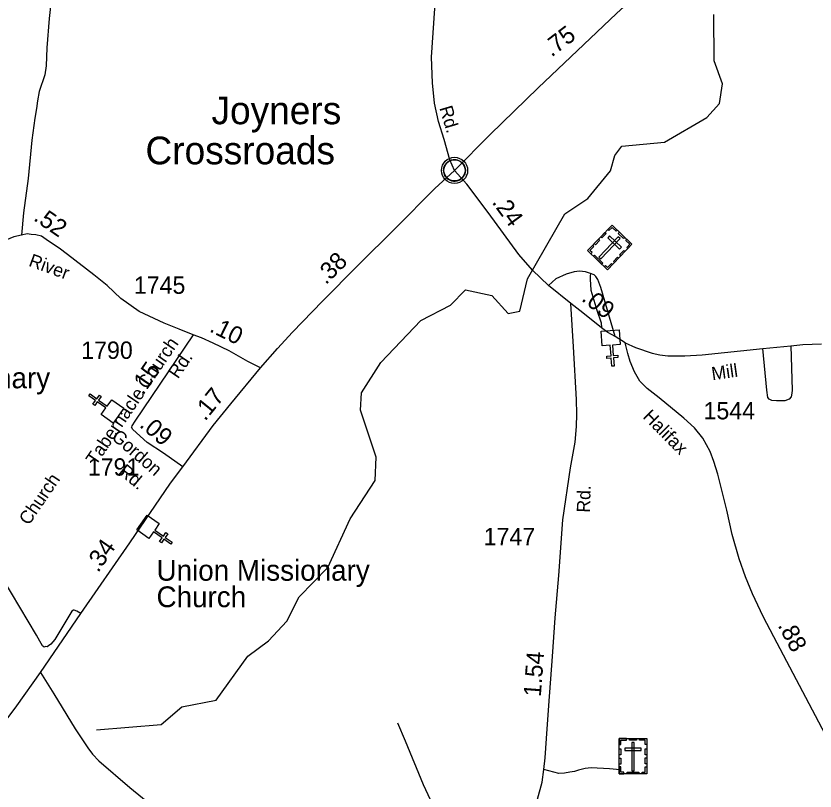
# Model space of a CAD drawing. Extents: x 2220236 to 2384410, y 720751 to 894131.
# Drawn here: x 2333123 to 2338888, y 776884 to 782476 of the extents above; entities that cross this region are included whole.
import ezdxf

# ---------------------------------------------------------------- set-up
doc = ezdxf.new("R2010")
doc.units = 0
for name, color, linetype in [('Exist Civil Demographics Community CELL', 7, 'Continuous'), ('Exist Civil Demographics Community Label', 7, 'Continuous'), ('Exist Cultural Cemetery CELL', 7, 'Continuous'), ('Exist Cultural Church CELL', 7, 'Continuous'), ('Exist Cultural Church Label', 7, 'Continuous'), ('Exist Hydrographic Creek Single Shore', 7, 'Continuous'), ('Exist Road Non-System Type 51', 7, 'Continuous'), ('Exist Road Primary NC Attributed', 7, 'Continuous'), ('Exist Road Primary NC Service Mileage Hundredths English Label', 7, 'Continuous'), ('Exist Road Secondary Mileage Hundredths English Label', 7, 'Continuous'), ('Exist Road Secondary Type 51 Attributed', 7, 'Continuous'), ('Exist Road Secondary Type 51 Label', 7, 'Continuous'), ('Exist Road Secondary Type 51 Number Label', 7, 'Continuous')]:
    doc.layers.add(name, color=color, linetype=linetype)

msp = doc.modelspace()

# ---------------------------------------------------------------- linework, layer by layer
at = {"layer": 'Exist Civil Demographics Community CELL'}
msp.add_lwpolyline([(2336209.6, 781374.4), (2336210.6, 781380), (2336212.4, 781386.6), (2336215.3, 781393.8), (2336218.2, 781399.5), (2336221.6, 781405.3), (2336225.3, 781410.4), (2336229.3, 781414.7), (2336233.9, 781419.3), (2336239.4, 781423.9), (2336244.8, 781427.6), (2336249.7, 781430.5), (2336254.8, 781432.9), (2336260.2, 781435.2), (2336265.9, 781437), (2336270.2, 781438.2), (2336275.1, 781438.9), (2336279.2, 781439.6), (2336285.5, 781439.9), (2336290, 781439.8), (2336295.6, 781439.5), (2336300.5, 781438.8), (2336305.4, 781437.8), (2336310.5, 781436.4), (2336315.6, 781434.5), (2336322.3, 781431.5), (2336328.5, 781428.1), (2336333.6, 781424.5), (2336338.8, 781420.5), (2336342.1, 781417.4), (2336346.2, 781413), (2336350.1, 781408.3), (2336353.1, 781403.7), (2336356.3, 781398.7), (2336358.7, 781393.5), (2336360.8, 781388.5), (2336362.3, 781383.5), (2336363.6, 781378.9), (2336364.7, 781372.8), (2336365.3, 781368.2), (2336365.6, 781362.2), (2336365.4, 781356.4), (2336364.8, 781350.7), (2336363.9, 781345.2), (2336362.2, 781339), (2336360.4, 781333.2), (2336358.1, 781328.1), (2336354.9, 781322.1), (2336351.6, 781316.8), (2336348.2, 781312.1), (2336344, 781307.4), (2336338.7, 781302.4), (2336333.6, 781298.3), (2336328.6, 781294.8), (2336324.3, 781292.3), (2336317.5, 781289.1), (2336310.4, 781286.4), (2336304.4, 781284.9), (2336297.8, 781283.6), (2336293.4, 781283.2), (2336288.9, 781282.9), (2336283.3, 781282.9), (2336279, 781283.3), (2336273.4, 781284), (2336267.5, 781285.3), (2336262.9, 781286.6), (2336257.7, 781288.5), (2336253.1, 781290.5), (2336249.2, 781292.8), (2336242.4, 781296.8), (2336236.8, 781301.1), (2336231.9, 781305.6), (2336227.4, 781310.4), (2336224.3, 781314.4), (2336221.3, 781318.6), (2336217.2, 781325.7), (2336215.5, 781329.2), (2336213.7, 781333.2), (2336211.2, 781341.4), (2336209.6, 781348.5), (2336208.9, 781353.6), (2336208.6, 781360), (2336208.5, 781364.7), (2336209.1, 781371.1)], close=True, dxfattribs=at)
for centre, radius in [((2336287.2, 781362), 94.3), ((2336287, 781362.3), 76.7)]:
    msp.add_circle(centre, radius, dxfattribs=at)
at = {"layer": 'Exist Cultural Cemetery CELL'}
for points in [[(2337423.3, 780966.9), (2337567.2, 780829.3), (2337391.2, 780645.3), (2337247.3, 780782.9)], [(2337393.4, 780935.6), (2337401.6, 780927.8), (2337423.8, 780951), (2337453.1, 780923), (2337460.8, 780931), (2337423.3, 780966.9)], [(2337342.1, 780882), (2337372, 780913.3), (2337380.3, 780905.5), (2337350.3, 780874.2)], [(2337476.8, 780915.7), (2337514.3, 780879.9), (2337506.4, 780871.6), (2337468.9, 780907.5)], [(2337295.6, 780833.5), (2337325.6, 780864.8), (2337333.8, 780856.9), (2337303.8, 780825.6)], [(2337481.8, 780870.4), (2337468.3, 780883.3), (2337328.2, 780736.7), (2337341.7, 780723.8)], [(2337405.8, 780889.5), (2337392.8, 780876), (2337477.9, 780794.6), (2337490.8, 780808.1)], [(2337537.3, 780797.9), (2337529.1, 780805.8), (2337551.3, 780829), (2337522, 780857.1), (2337529.7, 780865.1), (2337567.2, 780829.2)], [(2337271.2, 780760.1), (2337279.2, 780768.4), (2337263.3, 780783.6), (2337291.2, 780812.8), (2337283.2, 780820.5), (2337247.3, 780783)], [(2337296.8, 780751.5), (2337358.1, 780692.8), (2337350.2, 780684.6), (2337288.9, 780743.2)], [(2337432.9, 780705.4), (2337462.8, 780736.7), (2337471.1, 780728.8), (2337441.1, 780697.5)], [(2337478.5, 780753), (2337508.4, 780784.3), (2337516.7, 780776.4), (2337486.7, 780745.1)], [(2337367.2, 780668.2), (2337375.2, 780676.5), (2337391.1, 780661.3), (2337419, 780690.5), (2337427.1, 780682.8), (2337391.2, 780645.3)], [(2337475, 777262.3), (2337674.1, 777262.3), (2337674.1, 777007.7), (2337475, 777007.7)], [(2337475, 777219), (2337486.4, 777219), (2337486.4, 777251.2), (2337526.9, 777251.2), (2337526.9, 777262.3), (2337475, 777262.3)], [(2337549.1, 777262.3), (2337600.9, 777262.3), (2337600.9, 777250.9), (2337549.1, 777250.9)], [(2337584, 777233), (2337565.4, 777233), (2337565.4, 777030.2), (2337584, 777030.2)], [(2337674.2, 777218.9), (2337662.8, 777218.9), (2337662.8, 777251.1), (2337622.3, 777251.1), (2337622.3, 777262.3), (2337674.2, 777262.3)], [(2337475, 777144.8), (2337475, 777188.1), (2337486.4, 777188.1), (2337486.4, 777144.8)], [(2337515.8, 777194.2), (2337515.8, 777175.6), (2337633.6, 777175.6), (2337633.6, 777194.2)], [(2337662.8, 777145.9), (2337662.8, 777189.2), (2337674.1, 777189.2), (2337674.1, 777145.9)], [(2337475, 777077.6), (2337475, 777120.9), (2337486.4, 777120.9), (2337486.4, 777077.6)], [(2337662.7, 777079.9), (2337662.7, 777123.3), (2337674.1, 777123.3), (2337674.1, 777079.9)], [(2337508.1, 777007.7), (2337508.1, 777019.2), (2337486.1, 777019.2), (2337486.1, 777059.6), (2337475, 777059.6), (2337475, 777007.7)], [(2337641, 777007.7), (2337641, 777019.2), (2337663, 777019.2), (2337663, 777059.6), (2337674.1, 777059.6), (2337674.1, 777007.7)], [(2337532.5, 777019.1), (2337617.3, 777019.1), (2337617.3, 777007.8), (2337532.5, 777007.8)]]:
    msp.add_lwpolyline(points, close=True, dxfattribs=at)
at = {"layer": 'Exist Cultural Church CELL'}
for points in [[(2337483.2, 780106.3), (2337426.4, 780101.4), (2337432.8, 780025.5), (2337464.7, 780028.2), (2337466.1, 780012.3), (2337434.2, 780009.6), (2337439.2, 779949.7), (2337423.2, 779948.3), (2337418.2, 780008.3), (2337386.3, 780005.6), (2337385, 780021.5), (2337416.9, 780024.2), (2337410.5, 780100.1), (2337353, 780095.3), (2337344.1, 780201.4), (2337474.2, 780212.4)], [(2333738.7, 779601.4), (2333771.8, 779647.7), (2333709.9, 779692.1), (2333691.3, 779666), (2333678.3, 779675.4), (2333696.9, 779701.4), (2333648.1, 779736.4), (2333657.4, 779749.4), (2333706.3, 779714.4), (2333724.9, 779740.4), (2333737.9, 779731.1), (2333719.3, 779705.1), (2333781.1, 779660.7), (2333814.8, 779707.5), (2333901.3, 779645.5), (2333825.2, 779539.3)], [(2334157.1, 778813.4), (2334124.5, 778766.8), (2334186.7, 778723), (2334205.1, 778749.2), (2334218.2, 778740), (2334199.8, 778713.8), (2334249, 778679.2), (2334239.8, 778666.1), (2334190.6, 778700.7), (2334172.2, 778674.5), (2334159.1, 778683.7), (2334177.5, 778709.9), (2334115.2, 778753.7), (2334082, 778706.6), (2333994.9, 778767.8), (2334070, 778874.7)]]:
    msp.add_lwpolyline(points, close=True, dxfattribs=at)
at = {"layer": 'Exist Hydrographic Creek Single Shore'}
msp.add_lwpolyline([(2333704.2, 777325.8), (2334170.1, 777364.5), (2334319.1, 777492), (2334568.1, 777538.3), (2334797.1, 777856.2), (2334946.2, 777967.2), (2335077.2, 778110.4), (2335167.2, 778284.8), (2335373.1, 778496.7), (2335535.1, 778847.8), (2335715.1, 779124.3), (2335721.3, 779292), (2335609.1, 779632), (2335616.1, 779757), (2335755.1, 779976), (2336043.2, 780279.9), (2336258.1, 780390.3), (2336365.2, 780499.8), (2336557.3, 780458.4), (2336675.2, 780328.6), (2336758.3, 780345.2), (2336814.2, 780580.4), (2337083.3, 781047.6), (2337248.3, 781159.4), (2337413.2, 781359.8), (2337444.2, 781469.3), (2337494.2, 781537), (2337802.2, 781566), (2338108.3, 781742.5), (2338198.4, 781844.7), (2338221.3, 781986.8), (2338161.2, 782151.7), (2338157.3, 782486.3)], dxfattribs=at)
at = {"layer": 'Exist Road Non-System Type 51'}
for points in [[(2333401.5, 782803.4), (2333361.8, 782459.1), (2333346.2, 782246.9), (2333341.9, 782116.9), (2333330.6, 782050.8), (2333289.8, 781930.9), (2333278.3, 781864.6), (2333270.5, 781807.4), (2333259.6, 781739.1), (2333237.9, 781580.4)], [(2333237.9, 781580.4), (2333211.3, 781303.4), (2333177.4, 781056.8), (2333163, 780895.2)], [(2337268.4, 780618.7), (2337233.2, 780629.7), (2337189.3, 780635.2), (2337150.9, 780630.8), (2337091.6, 780614.3), (2337019.2, 780579.7), (2336964.7, 780531.3)], [(2337268.4, 780618.7), (2337266.2, 780597.8), (2337265.1, 780578), (2337270.1, 780496.7), (2337313.8, 780353.5), (2337345.8, 780261), (2337347.4, 780226.4)], [(2337446.8, 780164.3), (2337343, 780516.5), (2337320, 780575.8), (2337306.8, 780596.7), (2337293.6, 780608.8), (2337268.4, 780618.7)], [(2338712.5, 780096.2), (2338722.1, 779776.5), (2338720.4, 779754.4), (2338714.9, 779728.4), (2338701, 779710.2), (2338669.2, 779699.9), (2338611.2, 779699.1), (2338577.1, 779700.8), (2338557.1, 779710.5), (2338547, 779724.3), (2338540.2, 779776.3), (2338512.6, 780075.9)], [(2333591, 778165.2), (2333561.3, 778182.7), (2333543.7, 778189.3), (2333537.1, 778188.2), (2333527.3, 778181.6), (2333431.2, 778025.1), (2333403.7, 777977.8), (2333374.1, 777942.7), (2333356.6, 777930.5), (2333348.8, 777925.1), (2333338.9, 777926.2), (2333325.8, 777920.7), (2333314.8, 777930.6), (2333294.4, 777965.8), (2333270, 778009.4), (2332968.7, 778513.9)], [(2336248, 776194.1), (2336234.8, 776301.8), (2336176.8, 776638.9), (2336146.1, 776752.1), (2336063.3, 776929.4), (2335933.6, 777243.9), (2335877.9, 777373)], [(2337481.6, 777036.5), (2337405.4, 777043.6), (2337273.4, 777052.1), (2337229.5, 777045.5), (2337181.7, 777034.9), (2337151.7, 777024.5), (2337119.9, 777020.2), (2337080, 777011.7), (2337040, 777011.3), (2336931.2, 777038.9)]]:
    msp.add_lwpolyline(points, dxfattribs=at)
at = {"layer": 'Exist Road Primary NC Attributed'}
for points in [[(2336287.2, 781362), (2336544.2, 781621.3), (2336891.7, 781957), (2337456.7, 782494.8), (2337567, 782598.6), (2337713.1, 782700.8), (2337883.8, 782806.9), (2338040.8, 782879.4), (2338195.7, 782935.4), (2338404.3, 783010.1), (2338635.4, 783101.9), (2338840.8, 783201.9), (2339012.1, 783313.9), (2339172.4, 783440.3), (2339292.1, 783562.3), (2339374.4, 783655.6), (2339424.4, 783719.9)], [(2334887.2, 779938), (2335009.6, 780077), (2335118.4, 780194.6), (2335335.2, 780419.3), (2335589.4, 780674.7), (2335863.4, 780946.7), (2336143.9, 781230.7), (2336287.2, 781362)], [(2334327.2, 779222.7), (2334545.7, 779520.5), (2334672.5, 779677), (2334887.2, 779938)], [(2333298.9, 777737.9), (2333591, 778165.2), (2333943.4, 778675), (2334238.3, 779104), (2334327.2, 779222.7)], [(2331904.1, 776214), (2331951.3, 776263.7), (2332056.4, 776374.2), (2332109.8, 776417.3), (2332151.9, 776460.8), (2332191.3, 776494.8), (2332228, 776528.8), (2332263.4, 776561.4), (2332324.5, 776621.3), (2332388.4, 776675.7), (2332460.5, 776743), (2332592.3, 776865.5), (2332660.3, 776932.1), (2332690.2, 776962), (2332713.3, 776986.5), (2332744.6, 777020.5), (2332811.2, 777087.9), (2332864.2, 777146.4), (2332928.1, 777222.5), (2332970.8, 777271.1), (2333046.3, 777384.3), (2333129.6, 777498.1), (2333298.9, 777737.9)]]:
    msp.add_lwpolyline(points, dxfattribs=at)
at = {"layer": 'Exist Road Secondary Type 51 Attributed'}
for points in [[(2336287.2, 781362), (2336253.2, 781438.9), (2336211.3, 781583.8), (2336171.7, 781715.2), (2336142.2, 781846.7), (2336128.3, 781994.6), (2336120.9, 782180), (2336143.9, 782529.4), (2336181.3, 782927.2), (2336216.4, 783370), (2336216.4, 783424.9), (2336221.4, 783520), (2336220.3, 783593.6), (2336207.1, 783683.7), (2336192.1, 783757.8), (2336173, 783817.7), (2336135.2, 783928.1), (2336083.5, 784072.1), (2336040.7, 784176.5), (2336021.8, 784235.2)], [(2337127.3, 780400.6), (2336964.7, 780531.3), (2336850.4, 780643.2), (2336751.7, 780754.4), (2336529.5, 781057.8), (2336375.6, 781261.5), (2336287.2, 781362)], [(2334401.3, 780175.6), (2334301.5, 780217.3), (2334191.6, 780259), (2334010.9, 780345), (2333880.8, 780438.5), (2333782.2, 780532.1), (2333683.7, 780608), (2333496, 780755.2), (2333435.4, 780802), (2333358.3, 780851.3), (2333307, 780886.5), (2333267.3, 780898.1), (2333233.2, 780900.6), (2333204.2, 780903.2), (2333163, 780895.2), (2333106.7, 780882.2), (2331985, 780419.4)], [(2336886.3, 776825.4), (2336918.7, 776947.7), (2336931.2, 777038.9), (2336941.1, 777123.5), (2336949.9, 777262), (2336967.5, 777500.4), (2336993.8, 777854.2), (2337012.5, 778133.3), (2337040, 778438.7), (2337069.6, 778839.8), (2337122.9, 779216.1), (2337157.1, 779401.9), (2337166, 779513.9), (2337168.9, 779603.8), (2337167.4, 779707.8), (2337144.9, 780089.5), (2337127.3, 780400.6)], [(2337519.3, 780118.2), (2337446.8, 780164.3), (2337393, 780192.9), (2337347.4, 780226.4), (2337211.8, 780334.6), (2337127.3, 780400.6)], [(2334401.3, 780175.6), (2333980.4, 779553.5), (2333959, 779519.4), (2333957, 779509.3)], [(2334887.2, 779938), (2334796.1, 779981.9), (2334662.1, 780058.9), (2334545.7, 780116), (2334462, 780152.8), (2334401.3, 780175.6)], [(2338984.1, 777249.4), (2338590.1, 777996.3), (2338514.8, 778143), (2338438, 778305.7), (2338386.5, 778428.9), (2338341, 778560.4), (2338290.8, 778735.7), (2338251.8, 778909.4), (2338187.9, 779169.8), (2338158.3, 779261.3), (2338131.4, 779332.6), (2338077.7, 779429.5), (2338017.7, 779504), (2337940.8, 779575.1), (2337762.9, 779721.6), (2337676.9, 779788.9), (2337624.4, 779841.4), (2337585.4, 779908.6), (2337554.5, 779984), (2337537, 780040.5), (2337519.3, 780118.2)], [(2337519.3, 780118.2), (2337593.9, 780084.1), (2337713.6, 780043.5), (2337767.4, 780031.4), (2337825.5, 780023.7), (2337947.9, 780025.1), (2338072.9, 780031.8), (2338512.6, 780075.9), (2338712.5, 780096.2), (2338799.9, 780105.1), (2338933.7, 780111.2)], [(2334327.2, 779222.7), (2334187.1, 779322), (2334070.3, 779398.7), (2333967.1, 779491.3), (2333957, 779509.3)], [(2333298.9, 777737.9), (2333395.5, 777586.1), (2333549.2, 777333.4), (2333640.7, 777194.3), (2333674.8, 777150.1), (2333721.6, 777102.1), (2333945.6, 776908.2), (2334192.1, 776706.5)]]:
    msp.add_lwpolyline(points, dxfattribs=at)

# ---------------------------------------------------------------- texts
at = {"layer": 'Exist Civil Demographics Community Label'}
for s, p in [('Joyners', (2334533.7, 781695.1)), ('Crossroads', (2334057.3, 781405.8))]:
    msp.add_text(s, height=200, dxfattribs=at).set_placement(p)
at = {"layer": 'Exist Cultural Church Label'}
for s, p in [('Bible Missionary', (2331909.4, 779790)), ('Union Missionary', (2334137.2, 778401.3)), ('Church', (2334137.2, 778210.3))]:
    msp.add_text(s, height=150, dxfattribs=at).set_placement(p)
at = {"layer": 'Exist Road Primary NC Service Mileage Hundredths English Label'}
for s, rotation, p in [('.75', 37.35589, (2336987.1, 782175.9)), ('.38', 45.14163, (2335359.2, 780532)), ('.17', 50.99201, (2334487.6, 779548)), ('.34', 55.34129, (2333715.1, 778454.6))]:
    msp.add_text(s, height=125, rotation=rotation, dxfattribs=at).set_placement(p)
at = {"layer": 'Exist Road Secondary Mileage Hundredths English Label'}
for s, rotation, p in [('.24', 306.211, (2336553.3, 781131.2)), ('.52', 325.52304, (2333243.3, 781006.1)), ('.09', 321.40736, (2337196.6, 780426.8)), ('.10', 333.85444, (2334512.2, 780202.1)), ('.15', 55.68721, (2334039.4, 779734.1)), ('.09', 319.38414, (2334007.6, 779517)), ('.88', 297.81587, (2338616.6, 778079.9)), ('1.54', 85.73998, (2336909.4, 777561.6))]:
    msp.add_text(s, height=125, rotation=rotation, dxfattribs=at).set_placement(p)
at = {"layer": 'Exist Road Secondary Type 51 Label'}
for s, rotation, p in [('Rd.', 286.77101, (2336176.7, 781812.6)), ('River', 339.85658, (2333208.6, 780674.1)), ('Church', 55.68721, (2334069.8, 779776.8)), ('Rd.', 55.68721, (2334291.8, 779852.9)), ('Mill ', 8.08149, (2338147.6, 779847.5)), ('Tabernacle ', 55.68721, (2333698.9, 779227.4)), ('Halifax', 314.49271, (2337640.3, 779579.8)), ('Gordon', 318.93681, (2333805.8, 779429.7)), ('Rd.', 320.37512, (2333855.6, 779177.5)), ('Church', 55.68721, (2333215.6, 778795.5)), ('Rd.', 88.23271, (2337263.6, 778891.5))]:
    msp.add_text(s, height=95, rotation=rotation, dxfattribs=at).set_placement(p)
at = {"layer": 'Exist Road Secondary Type 51 Number Label'}
for s, p in [('1745', (2333973.5, 780471.4)), ('1790', (2333593.8, 780002.3)), ('1544', (2338083.5, 779565.6)), ('1791', (2333641.3, 779159.4)), ('1747', (2336497.3, 778657.3))]:
    msp.add_text(s, height=125, dxfattribs=at).set_placement(p)

doc.saveas('drawing.dxf')
